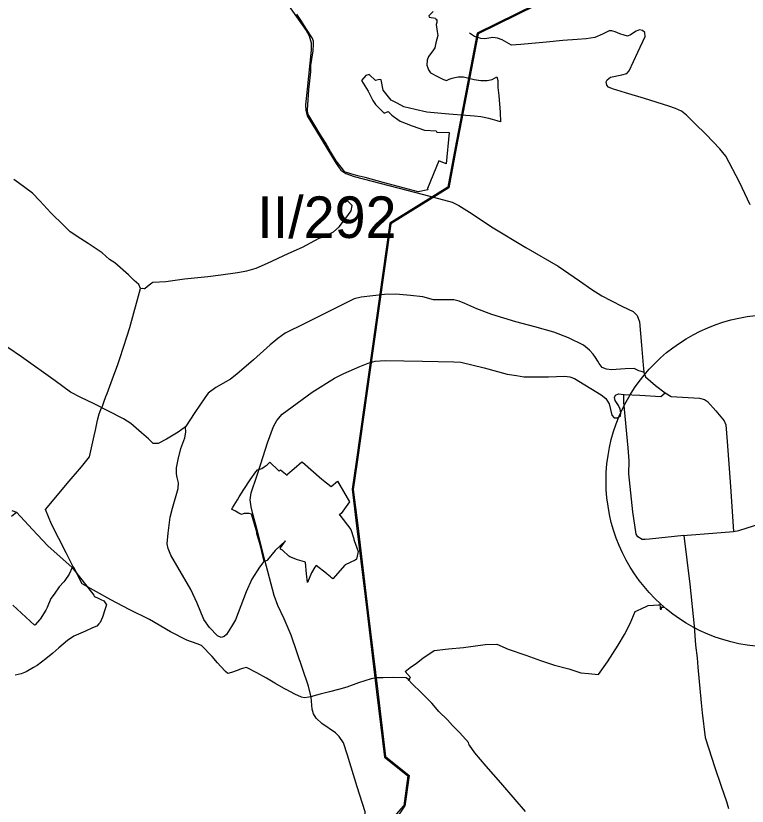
# Model space of a CAD drawing. Extents: x -789162 to -606354, y -1062736 to -945481.
# Drawn here: x -673868 to -671230, y -995705 to -992852 of the extents above; entities that cross this region are included whole.
import ezdxf

# ---------------------------------------------------------------- set-up
doc = ezdxf.new("R2010")
doc.units = 0
for name, color, linetype in [('_Rámeček', 7, 'Continuous'), ('_SIRSI VZTAHY_CENTRA', 7, 'Continuous'), ('_SIRSI VZTAHY_ELEKTRICKE VEDENI VN 110 kV S', 7, 'Continuous'), ('_SIRSI VZTAHY_OP vodnich zdroju II stupne', 7, 'Continuous'), ('_SIRSI VZTAHY_SILNICE I a II TRIDY_STAV POPIS', 7, 'Continuous'), ('_SIRSI VZTAHY_SILNICE II TRIDY_STAV', 7, 'Continuous'), ('_SIRSI VZTAHY_SILNICE III TRIDY_STAV', 7, 'Continuous'), ('_SIRSI VZTAHY_USES_NRBC_S', 7, 'Continuous'), ('_SIRSI VZTAHY_VTL PLYNOVOD', 7, 'Continuous')]:
    doc.layers.add(name, color=color, linetype=linetype)

msp = doc.modelspace()

# ---------------------------------------------------------------- linework, layer by layer
at = {"layer": '_Rámeček'}
msp.add_circle((-671138.8, -994531.1), 600, dxfattribs=at)
at = {"layer": '_SIRSI VZTAHY_CENTRA'}
msp.add_circle((-671138.8, -994531.1), 600, dxfattribs=at)
at = {"layer": '_SIRSI VZTAHY_ELEKTRICKE VEDENI VN 110 kV S'}
for points in [[(-671923, -992775.5), (-672203.9, -992914.7), (-672283.1, -993329), (-672310.1, -993471.2), (-672518.9, -993600.3), (-672582.6, -994052.9), (-672640.5, -994462.5), (-672655, -994561.5), (-672638.8, -994693.2), (-672600.5, -995007.5), (-672566.5, -995292.1), (-672537.7, -995528.6), (-672453.9, -995595.8), (-672468.8, -995704.3)], [(-671923, -992775.5), (-672203.9, -992914.7), (-672283.1, -993329), (-672310.1, -993471.2), (-672518.9, -993600.3), (-672582.6, -994052.9), (-672640.5, -994462.5), (-672655, -994561.5), (-672638.8, -994693.2), (-672600.5, -995007.5), (-672566.5, -995292.1), (-672537.7, -995528.6), (-672453.9, -995595.8), (-672468.8, -995704.3)], [(-671921.3, -992779.1), (-672200.3, -992917.4), (-672279.2, -993329.8), (-672306.5, -993473.7), (-672515.2, -993602.7), (-672578.7, -994053.4), (-672636.6, -994463.1), (-672650.9, -994561.6), (-672634.8, -994692.7), (-672596.6, -995007), (-672562.5, -995291.6), (-672533.9, -995526.5), (-672449.6, -995594.1), (-672464.8, -995704.9)], [(-671921.3, -992779.1), (-672200.3, -992917.4), (-672279.2, -993329.8), (-672306.5, -993473.7), (-672515.2, -993602.7), (-672578.7, -994053.4), (-672636.6, -994463.1), (-672650.9, -994561.6), (-672634.8, -994692.7), (-672596.6, -995007), (-672562.5, -995291.6), (-672533.9, -995526.5), (-672449.6, -995594.1), (-672464.8, -995704.9)], [(-672522.9, -995765.8), (-672522.9, -995765.9), (-672522.1, -995765.9), (-672522.1, -995765.3), (-672499.8, -995757.3), (-672464.8, -995704.9)], [(-672522.8, -995765.8), (-672522.8, -995765.9), (-672522.1, -995765.9), (-672522.1, -995765.3), (-672511.2, -995753.6), (-672468.8, -995704.3)]]:
    msp.add_lwpolyline(points, dxfattribs=at)
at = {"layer": '_SIRSI VZTAHY_OP vodnich zdroju II stupne'}
msp.add_lwpolyline([(-672996.4, -994491.5), (-672981, -994486.2), (-672972.1, -994480.4), (-672961.7, -994473.4), (-672951.3, -994463.6), (-672946.3, -994468.4), (-672925.6, -994488.2), (-672917.8, -994495.7), (-672913.2, -994490.6), (-672888.8, -994510.2), (-672886.6, -994506.2), (-672864.1, -994485.8), (-672836.3, -994461.7), (-672834.2, -994463.5), (-672763.9, -994524.5), (-672730.5, -994551), (-672707.1, -994531.7), (-672664.8, -994606.9), (-672694.6, -994649), (-672701, -994653.2), (-672698.9, -994655.4), (-672660, -994706.1), (-672648.9, -994740.6), (-672648.2, -994742.9), (-672646.9, -994746.4), (-672633.2, -994785.6), (-672639.6, -994813.3), (-672644.1, -994817.6), (-672661.7, -994825.5), (-672679.6, -994833.6), (-672681, -994835.3), (-672724.4, -994884.5), (-672729.2, -994880.7), (-672732.8, -994877.8), (-672744.8, -994868), (-672747.7, -994865.9), (-672784.8, -994836.6), (-672789.2, -994842.1), (-672801.1, -994863.5), (-672816.3, -994898.1), (-672819.5, -994866.1), (-672823.2, -994825.5), (-672824.4, -994824.5), (-672826.1, -994823.3), (-672852, -994816), (-672879.7, -994805.5), (-672883.2, -994802.4), (-672905.7, -994781.5), (-672913.6, -994777.4), (-672913.3, -994772.9), (-672895.6, -994747.1), (-672932.8, -994781.8), (-672959.9, -994816.2), (-672961.2, -994817.9), (-672971.7, -994821.9), (-672975.6, -994806.2), (-672976.7, -994801.4), (-672983.8, -994770.7), (-672991.3, -994745.3), (-672998, -994721.6), (-672998.6, -994716.7), (-673009.3, -994678.7), (-673017.6, -994651.7), (-673025.8, -994648.5), (-673027.5, -994648.2), (-673044.2, -994648.9), (-673048.2, -994649.6), (-673053.3, -994652.3), (-673063.6, -994647.4), (-673076, -994640.5), (-673089.6, -994633.6), (-673087.4, -994630.8), (-673086.2, -994628.9), (-673067.9, -994598.9), (-673061.7, -994588.6), (-673045.3, -994561.8), (-673022.9, -994527.2), (-673001.9, -994497.9)], close=True, dxfattribs=at)
for points in [[(-673883.8, -994657.9), (-673865.7, -994643.4), (-673807.7, -994706), (-673789.2, -994725.4), (-673752.9, -994766), (-673664.6, -994844.3), (-673675.8, -994867.2), (-673691.3, -994890.7), (-673694.6, -994895.6), (-673711.3, -994913.4), (-673729.6, -994940.1), (-673741, -994955.2), (-673755.2, -994988.6), (-673759.5, -994997.8), (-673780.5, -995030.4), (-673782.7, -995032.1), (-673798.6, -995050.5), (-673800.4, -995051.9), (-673878.9, -994979.2)], [(-673881.7, -994637.9), (-673865.7, -994643.4), (-673807.7, -994706), (-673789.2, -994725.4), (-673752.9, -994766), (-673664.6, -994844.3), (-673586.7, -994943.1), (-673584.7, -994948.4), (-673575.9, -994952.2), (-673561.3, -994959.1), (-673550.5, -994964.4), (-673540.7, -994978.4), (-673546.1, -994993), (-673555.5, -995022.8), (-673564.1, -995042.3), (-673568.4, -995046.9), (-673575.9, -995055.4), (-673591.2, -995061.6), (-673616, -995073.5), (-673658.5, -995091.7), (-673681.2, -995107.8), (-673713.2, -995133.9), (-673733.8, -995153), (-673759.2, -995173.6), (-673791.4, -995196.9), (-673803.7, -995205.2), (-673830.8, -995219.9), (-673849, -995227.7), (-673869.8, -995232.2)]]:
    msp.add_lwpolyline(points, dxfattribs=at)
at = {"layer": '_SIRSI VZTAHY_SILNICE II TRIDY_STAV'}
for points in [[(-672883.8, -992815.4), (-672820.1, -992904.9), (-672809.9, -992924.8), (-672802.4, -992950), (-672803.1, -992976.6), (-672817.2, -993116.6), (-672823.4, -993173.2), (-672821.9, -993193.7), (-672816.9, -993213.1), (-672712.6, -993385.4), (-672695.4, -993409.5), (-672678.1, -993421.1), (-672647.4, -993432.8), (-672397.9, -993497.3), (-672293.8, -993525.2), (-672270.5, -993536.5), (-672222.3, -993566.6), (-672152.5, -993614.4), (-672028.1, -993688.3), (-671911.2, -993756.1), (-671834.2, -993808.9), (-671790.5, -993839.9), (-671754.1, -993863.3), (-671721.3, -993880.4), (-671679.2, -993901), (-671641.5, -993919.6), (-671627.2, -993933.9), (-671618.3, -993956.4), (-671611.2, -994040.6), (-671605.4, -994113.2), (-671604.2, -994124.8), (-671602.4, -994138.6)], [(-671602.4, -994138.6), (-671596.7, -994155), (-671560.3, -994186.6), (-671526, -994213.2)], [(-671526, -994213.2), (-671504.5, -994226.5), (-671401.6, -994232.9), (-671384, -994237.5), (-671372.7, -994245), (-671343.1, -994278.6), (-671313.1, -994314.7), (-671307.2, -994328.6), (-671302.2, -994388.7), (-671290.2, -994551), (-671279.6, -994713.8)], [(-671279.6, -994713.8), (-671259.8, -994710.2), (-671180.9, -994685.2), (-671160.8, -994679.4), (-671150.4, -994677.2), (-671141.1, -994677.9), (-671125.9, -994681.4), (-671065.6, -994692), (-671020.5, -994699.9), (-671006.5, -994697.5)], [(-671458.5, -994728.4), (-671446.3, -994726.6), (-671354.2, -994719.6), (-671279.6, -994713.8)], [(-671458.5, -994728.4), (-671436.4, -994903.3), (-671421.6, -995055.8), (-671415.8, -995124.1), (-671410.9, -995169.8), (-671407.8, -995203.1), (-671395.4, -995332.1), (-671392.2, -995368.1), (-671381.9, -995457.5), (-671369.6, -995494.9), (-671346.1, -995566), (-671323.5, -995633.7), (-671304.6, -995688.8), (-671296.7, -995713.7)]]:
    msp.add_lwpolyline(points, dxfattribs=at)
at = {"layer": '_SIRSI VZTAHY_SILNICE III TRIDY_STAV'}
for points in [[(-671219.1, -993534.9), (-671257.8, -993453), (-671306.6, -993358.8), (-671328.1, -993332.8), (-671378.2, -993280.5), (-671418.3, -993241.1), (-671448.7, -993211), (-671467, -993196.9), (-671488.3, -993186.3), (-671512.8, -993177.9), (-671599.9, -993150.1), (-671669.1, -993130.2), (-671715.6, -993115.8), (-671730.2, -993109.5), (-671736.3, -993102.9), (-671738.7, -993091.1), (-671734.8, -993083.3), (-671722.7, -993073.9), (-671682, -993064.7), (-671663.7, -993060), (-671655.1, -993051.4), (-671624.4, -992983.3), (-671598.1, -992926.9), (-671599.1, -992912.7), (-671607.5, -992905.6), (-671618.8, -992902.4), (-671630.1, -992907.1), (-671650.4, -992920.8), (-671662, -992925.2), (-671674.1, -992922.4), (-671689.6, -992917), (-671706.4, -992910.5), (-671718, -992906.6), (-671727.7, -992906.7), (-671751.5, -992918.2), (-671779.4, -992929.9), (-671810.1, -992934.7), (-671843.2, -992937.7), (-671895.2, -992941.5), (-671953.3, -992947.6), (-672046.8, -992956.2), (-672080.4, -992957.9), (-672113.3, -992938.9), (-672130.6, -992932.5), (-672146.8, -992930.4), (-672176.2, -992935.4), (-672190.1, -992934.2), (-672213.1, -992926.5), (-672231.1, -992915.2)], [(-671602.4, -994138.6), (-671620.5, -994133.6), (-671637.3, -994125.9), (-671670.2, -994126.7), (-671718.7, -994129.9), (-671737.8, -994128.1), (-671753.4, -994121.4), (-671764.1, -994107.7), (-671769.1, -994099.2), (-671777.4, -994085.4), (-671785.9, -994073.8), (-671799.1, -994058.6), (-671819.8, -994041.4), (-671873.8, -994015.1), (-671927.4, -993994.6), (-671996.1, -993975.5), (-672064.9, -993956.8), (-672151.5, -993931), (-672205.4, -993910.3), (-672248.3, -993890.3), (-672268.4, -993882.3), (-672287.4, -993877.4), (-672321.5, -993877), (-672361.9, -993877), (-672399.9, -993867.1), (-672444.2, -993862), (-672496.7, -993856.5), (-672537.5, -993858.2), (-672622.6, -993867.4), (-672647.4, -993874.4), (-672733.8, -993916.6), (-672824.9, -993962.4), (-672896.9, -993998), (-672923.3, -994017), (-672950, -994040.1), (-673011.1, -994093.6), (-673070.7, -994146.2), (-673093.8, -994164.3), (-673146.2, -994194.4), (-673173.5, -994213.9), (-673186.6, -994230.9), (-673222.6, -994284.7), (-673256.1, -994335.9)], [(-673256.1, -994335.9), (-673282.7, -994354.9), (-673324.4, -994379.9), (-673354.6, -994395.5), (-673372.1, -994395.5), (-673389.4, -994379.8), (-673414.1, -994357.8), (-673453.5, -994324), (-673479.4, -994307.2), (-673587.8, -994251.9), (-673632.9, -994230.6), (-673670.3, -994210.5), (-673726.2, -994170.2), (-673847.3, -994083.1), (-673896.4, -994049.3)], [(-672970.1, -994816.9), (-672997.7, -994708.1), (-673011.2, -994655), (-673018.6, -994624.2), (-673022.1, -994599.8), (-673019.4, -994573.8), (-672998.5, -994514), (-672983.9, -994469.2), (-672959.6, -994394), (-672939, -994334.6), (-672926.9, -994313.2), (-672906.6, -994289.7), (-672799.3, -994210.8), (-672718.2, -994159.8), (-672685, -994143.3), (-672627.4, -994118.4), (-672596.8, -994105.5), (-672572, -994099.4), (-672535.9, -994096.4), (-672400.7, -994098.6), (-672287.7, -994101.4), (-672262.9, -994103), (-672179.1, -994122.4), (-672095.3, -994145.6), (-672061.4, -994151.2), (-672035.2, -994155.2), (-671946.1, -994155.9), (-671889, -994153.6), (-671869.4, -994155.3), (-671852.6, -994161.8), (-671756.3, -994220.1), (-671739.7, -994233.8), (-671727.9, -994252.9), (-671717.8, -994293.6), (-671709.6, -994302.9), (-671698.6, -994303.7), (-671687.2, -994297.4), (-671686, -994285.3), (-671687.6, -994272.2), (-671694, -994258.9), (-671705.7, -994240.7), (-671707.9, -994230.4), (-671704.9, -994221.4), (-671693.9, -994217), (-671674.8, -994218.9)], [(-671674.8, -994218.9), (-671673.4, -994219.3), (-671617.4, -994221.5), (-671541.3, -994226), (-671526, -994213.2)], [(-671458.5, -994728.4), (-671582.3, -994740.9), (-671598.3, -994742.4), (-671608.2, -994742.1), (-671624.1, -994733.5), (-671630.9, -994723.2), (-671642.2, -994642.6), (-671657.3, -994505.5), (-671655.1, -994458.4), (-671659, -994412.3), (-671674.5, -994247), (-671674.8, -994218.9)], [(-672970.1, -994816.9), (-672989, -994842.5), (-673017, -994885.6), (-673037.4, -994931.2), (-673075.9, -995032.1), (-673090.2, -995056.6), (-673107.8, -995085), (-673116.3, -995093), (-673127.2, -995096.1), (-673140.3, -995090.7), (-673168.7, -995060), (-673190.3, -995032), (-673213.6, -994972.6), (-673236.7, -994923.4), (-673308.8, -994799), (-673318.6, -994774.6), (-673322.1, -994758.3), (-673318.9, -994720.2), (-673311, -994662.4), (-673302.7, -994629.7), (-673282, -994558.1), (-673280.5, -994538.3), (-673285.3, -994518.8), (-673287.9, -994505), (-673288.7, -994483.4), (-673282.5, -994454.1), (-673273.2, -994414.4), (-673258.8, -994375.6), (-673255.1, -994355.6), (-673256.1, -994335.9)], [(-672605.5, -995761), (-672607.7, -995725.5), (-672636.3, -995636.1), (-672671.2, -995520.8), (-672686.1, -995477.2), (-672701.5, -995454.2), (-672714.6, -995440.8), (-672764.1, -995406.5), (-672784.7, -995387.1), (-672793.6, -995372.1), (-672799.1, -995355.2), (-672802.4, -995312.2), (-672811.9, -995271.7), (-672875.1, -995088), (-672900.1, -995029.2), (-672922.7, -994981.5), (-672936.6, -994944.7), (-672970.1, -994816.9)]]:
    msp.add_lwpolyline(points, dxfattribs=at)
at = {"layer": '_SIRSI VZTAHY_USES_NRBC_S'}
msp.add_lwpolyline([(-672362.2, -992837.2), (-672377.8, -992852.4), (-672377.4, -992856.7), (-672353.8, -992860.3), (-672353.2, -992864.9), (-672349.2, -992865.7), (-672349.1, -992876.8), (-672351.8, -992884.1), (-672347.9, -992908.4), (-672345.6, -992922.7), (-672352.5, -992949.8), (-672356, -992967.8), (-672364.3, -992978.5), (-672378.9, -992998.6), (-672384.3, -993011.9), (-672385.9, -993030.8), (-672381.6, -993039.9), (-672379.2, -993047.1), (-672371.6, -993057.8), (-672344.5, -993071.9), (-672325.4, -993082.1), (-672315, -993085.1), (-672305.3, -993080.3), (-672294.4, -993077.6), (-672284.8, -993074.6), (-672272.9, -993072.9), (-672252.9, -993072.2), (-672214.4, -993082.6), (-672191.1, -993085.8), (-672167.7, -993086.1), (-672149.2, -993081.6), (-672133.3, -993071.9), (-672129.8, -993085.4), (-672128.7, -993110.6), (-672125.3, -993139.9), (-672121.2, -993201.1), (-672119.1, -993235.5), (-672131.6, -993231.2), (-672148.6, -993226.1), (-672161.2, -993223.4), (-672190.9, -993217), (-672213.6, -993214.1), (-672245.2, -993211.6), (-672306.3, -993206.8), (-672385.3, -993200.6), (-672426.9, -993190.7), (-672468.2, -993181.1), (-672492.7, -993168), (-672513.5, -993156.9), (-672542.9, -993121.1), (-672549.6, -993083.2), (-672556, -993082.3), (-672571.1, -993085.1), (-672592.9, -993064), (-672604.8, -993068), (-672620.6, -993085.5), (-672596.6, -993124.2), (-672580.1, -993157.9), (-672570.2, -993172.3), (-672539.8, -993204.1), (-672524.9, -993197.5), (-672511.5, -993210.6), (-672502.2, -993217.7), (-672498.2, -993220.7), (-672481, -993232.9), (-672438.4, -993249.5), (-672393.8, -993265.1), (-672352.2, -993267), (-672349.9, -993272.2), (-672305.3, -993272.9), (-672315.3, -993386.7), (-672342.6, -993375.7), (-672382.5, -993475.4), (-672381.5, -993480.2), (-672416.8, -993487.8), (-672489, -993468.5), (-672543.3, -993453.5), (-672608, -993435.6), (-672629.4, -993430.8), (-672647.5, -993426.8), (-672675, -993418.3), (-672680, -993416.8), (-672682.3, -993413.6), (-672694.7, -993398.5), (-672712.7, -993375.9), (-672732.8, -993342.4), (-672743.8, -993322.5), (-672749.9, -993311.4), (-672751.5, -993308.8), (-672770.8, -993278.6), (-672799.9, -993230.2), (-672814.1, -993205.5), (-672816.3, -993191.7), (-672811.3, -993119.9), (-672808.9, -993098.3), (-672804, -993055), (-672803.2, -993031.8), (-672795.6, -992978.8), (-672793.8, -992954.6), (-672794.2, -992944.1), (-672798.4, -992931.9), (-672821.4, -992896.8), (-672838, -992871.8), (-672854.2, -992846.2)], dxfattribs=at)
at = {"layer": '_SIRSI VZTAHY_VTL PLYNOVOD'}
for points in [[(-673418.1, -993836.6), (-673423.6, -993821.7), (-673441.3, -993807.9), (-673462, -993786.8), (-673510.6, -993744.2), (-673529.6, -993731.3), (-673556.1, -993708), (-673606.4, -993674.7), (-673633.5, -993656.7), (-673671.9, -993632), (-673693.8, -993610.4), (-673741.3, -993563.3), (-673780.7, -993519.8), (-673807.9, -993492.6), (-673858.2, -993454.9), (-673874.6, -993443.3)], [(-673418.1, -993836.6), (-673409.2, -993835.5), (-673404.4, -993836.3), (-673403.7, -993836.2), (-673402.4, -993836), (-673401.5, -993835.8), (-673401.1, -993835.7), (-673386.5, -993823.3), (-673377.7, -993816.7), (-673373.4, -993814.1), (-673327.3, -993811.4), (-673259.6, -993801.1), (-673175.8, -993793.8), (-673128.3, -993787.3), (-673128.2, -993787.3), (-673068.8, -993779.1), (-673034.6, -993772.2), (-673000.9, -993763), (-672960.5, -993745.1), (-672885.7, -993710.6), (-672834, -993687.9), (-672773.2, -993655.4), (-672755.2, -993648.5), (-672721.6, -993631.5), (-672701.4, -993613.5), (-672678, -993582.2), (-672658.5, -993555.7), (-672654.4, -993536.5), (-672671.6, -993519.6), (-672677, -993523.9), (-672679.4, -993525.8), (-672680.2, -993526.5), (-672681, -993525.4), (-672683.5, -993522.2)], [(-672685.5, -993519.6), (-672684.7, -993520.6)], [(-672684.7, -993520.6), (-672685.5, -993521.2), (-672684.3, -993522.8), (-672683.8, -993522.5), (-672683.5, -993522.2)], [(-672684.5, -993520.8), (-672684.7, -993520.6)], [(-672684.5, -993520.8), (-672684.3, -993520.7), (-672684.1, -993520.5), (-672683.9, -993520.7), (-672683.4, -993521.4), (-672683.5, -993521.5), (-672683.8, -993521.7)], [(-672683.8, -993521.7), (-672684.2, -993521.3), (-672684.5, -993520.8)], [(-672683.5, -993522.2), (-672683.8, -993521.7)], [(-672451.9, -995248.4), (-672460, -995241.9), (-672506.3, -995241.1), (-672543.2, -995241.9), (-672568.3, -995242.5), (-672586.5, -995245.3), (-672631.5, -995260.2), (-672674.4, -995275.4), (-672703.5, -995284.3), (-672736.9, -995292.7), (-672769.9, -995300.7), (-672796.7, -995308.6), (-672797.2, -995308.7), (-672798.2, -995308.9), (-672810.4, -995311.6), (-672826.2, -995314), (-672837.8, -995312), (-672861.8, -995300.7), (-672893.2, -995284.2), (-672893.7, -995283.9), (-672933.6, -995261.5), (-672963.1, -995243.8), (-672998.7, -995224.4), (-673036.3, -995205.1), (-673050.2, -995208), (-673060.8, -995212), (-673066.2, -995214.1), (-673090.4, -995223.3), (-673103, -995226.4), (-673111.5, -995219.4), (-673127.9, -995201.7), (-673140.2, -995187.9), (-673159.9, -995164.6), (-673160, -995164.5), (-673197.9, -995125.2), (-673214.2, -995119.7), (-673251.6, -995106.2), (-673309.7, -995075.6), (-673385.7, -995031.4), (-673459.3, -994995.4), (-673524.6, -994960.4), (-673629, -994902.7), (-673642.8, -994875.4), (-673656.3, -994847.8), (-673662, -994838.6), (-673685.9, -994791.2), (-673739.1, -994687), (-673760.8, -994634.2), (-673729.7, -994596.9), (-673682.8, -994541), (-673630.4, -994480.6), (-673601.6, -994444.1), (-673585.4, -994368.3), (-673580.7, -994347.9), (-673573.4, -994312.2), (-673567.3, -994289.4), (-673560.7, -994272.8), (-673556, -994262.8), (-673555.5, -994261.8), (-673547.5, -994239.2), (-673545.3, -994233.3), (-673542.7, -994226.6), (-673538.7, -994216), (-673514.8, -994149), (-673501.5, -994114.2), (-673492.8, -994089.6), (-673466.6, -994007.9), (-673457, -993977.3), (-673418.1, -993836.6)], [(-672449.5, -995245.9), (-672444.6, -995240.6), (-672463.5, -995219.1), (-672445.5, -995205.1), (-672423, -995188.6), (-672399.8, -995171.2), (-672359.2, -995143.1), (-672307.7, -995137.4), (-672253, -995132.4), (-672174.4, -995121.8), (-672132.6, -995120), (-672092.2, -995138.8), (-672028.8, -995160.6), (-671975.1, -995179.1), (-671924.7, -995196.4), (-671873.5, -995209.9), (-671837.3, -995222.1), (-671830.5, -995223.8), (-671801.7, -995226), (-671765.8, -995230.2), (-671733.2, -995183.9), (-671695.1, -995124.7), (-671672.1, -995086.1), (-671651.9, -995045.5), (-671633.7, -995003), (-671628.4, -995000.6), (-671607.6, -994990.8), (-671594.7, -994984.7), (-671587.2, -994981.2), (-671548, -994977.9), (-671545.1, -994977.7), (-671543.9, -994988.1), (-671543.2, -994993.9), (-671543.1, -994994.2), (-671543, -994994.2), (-671542.4, -994994.1), (-671541.7, -994994), (-671539.8, -994993.8), (-671539.4, -994993.7), (-671539.4, -994993.4), (-671539.5, -994992.1), (-671539.5, -994991.7), (-671539.6, -994990.8), (-671539.7, -994990), (-671539.7, -994989.7), (-671539.8, -994988.8), (-671539.8, -994988.7), (-671539.8, -994988.4), (-671539.9, -994988.1), (-671539.8, -994988), (-671539.9, -994987.4), (-671534, -994986.7), (-671533.8, -994988.8), (-671533.8, -994988.9), (-671533.7, -994989)], [(-672451.6, -995248.8), (-672451.9, -995249.1), (-672452.2, -995249.3), (-672451.7, -995249.9), (-672451.2, -995250.5), (-672450.9, -995250.3), (-672450.6, -995250)], [(-672451.9, -995248.4), (-672451.2, -995247.7)], [(-672451.6, -995248.8), (-672451.9, -995248.4)], [(-672450.6, -995250), (-672451.1, -995249.4), (-672451.6, -995248.8)], [(-672450, -995246.4), (-672450.2, -995246.2), (-672450.5, -995245.9), (-672450.7, -995246.2), (-672451.5, -995247), (-672451.3, -995247.2), (-672451, -995247.5)], [(-672451.2, -995247.7), (-672450.8, -995248), (-672450.4, -995248.4), (-672449.1, -995247), (-672449.9, -995246.3)], [(-672451.2, -995247.7), (-672451, -995247.5)], [(-672451, -995247.5), (-672450.5, -995246.9), (-672450, -995246.4)], [(-672450.3, -995250.3), (-672450.6, -995250)], [(-672449.5, -995245.9), (-672447.7, -995247.6), (-672449.5, -995249.5), (-672450.3, -995250.3)], [(-672029.9, -995724.7), (-672066.7, -995680.9), (-672118.6, -995620.9), (-672171.6, -995560.5), (-672211.9, -995513.1), (-672231.9, -995485.6), (-672232.1, -995484.9), (-672234.8, -995475.5), (-672266.5, -995440.6), (-672292.3, -995413.7), (-672311.2, -995393.1), (-672341.8, -995363.1), (-672367.3, -995332.9), (-672404.8, -995295.8), (-672439.9, -995262.1), (-672450.3, -995250.3)], [(-672450, -995246.4), (-672449.9, -995246.3)], [(-672449.9, -995246.3), (-672449.5, -995245.9)]]:
    msp.add_lwpolyline(points, dxfattribs=at)

# ---------------------------------------------------------------- texts
at = {"layer": '_SIRSI VZTAHY_SILNICE I a II TRIDY_STAV POPIS'}
msp.add_text('II/292', height=150, dxfattribs=at).set_placement((-672996.7, -993654.1))

doc.saveas('drawing.dxf')
